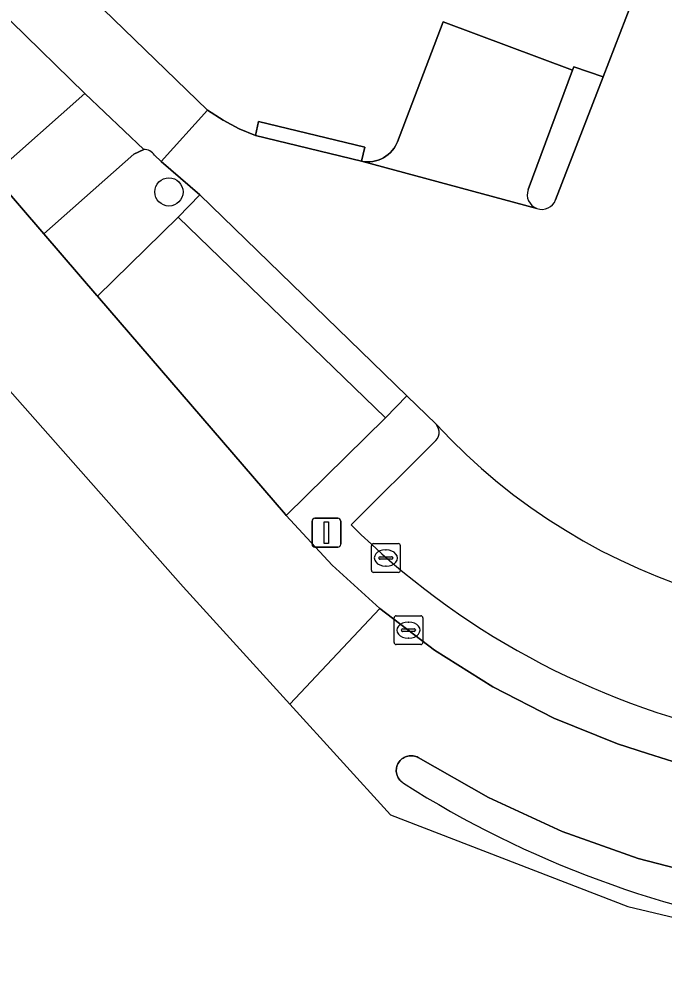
# Model space of a CAD drawing. Extents: x 159888 to 160761, y 384031 to 384750.
# Drawn here: x 160651.25 to 160673.6, y 384091.22 to 384124.01 of the extents above; entities that cross this region are included whole.
import ezdxf

# ---------------------------------------------------------------- set-up
doc = ezdxf.new("R2010")
doc.units = 0
for name, color, linetype in [('IMGEO_Berm_open', 7, 'Continuous'), ('IMGEO_Boom', 7, 'Continuous'), ('IMGEO_Fietspad_open', 7, 'Continuous'), ('IMGEO_Kolk', 7, 'Continuous'), ('IMGEO_Lichtmast', 7, 'Continuous'), ('IMGEO_Parkeervlak_open', 7, 'Continuous'), ('IMGEO_Rijbaan_lokaal_gesloten', 7, 'Continuous'), ('IMGEO_Rijbaan_lokaal_open', 7, 'Continuous'), ('IMGEO_Verkeerseiland_open', 7, 'Continuous'), ('IMGEO_Voetpad_open', 7, 'Continuous')]:
    doc.layers.add(name, color=color, linetype=linetype)

msp = doc.modelspace()

# ---------------------------------------------------------------- linework, layer by layer
at = {"layer": 'IMGEO_Berm_open'}
for points in [[(160650.346, 384118.613), (160653.531, 384121.427), (160650.976, 384123.919)], [(160665.701, 384109.96), (160664.69, 384110.95), (160663.946, 384110.182), (160660.506, 384106.804), (160662.101, 384105.078), (160663.752, 384103.575), (160665.646, 384102.132), (160667.661, 384100.864), (160669.781, 384099.781), (160671.99, 384098.891), (160673.027, 384098.55), (160674.121, 384098.2), (160676.443, 384097.659), (160678.805, 384097.328), (160681.187, 384097.209), (160683.57, 384097.303), (160685.934, 384097.609), (160688.262, 384098.126), (160690.535, 384098.848), (160692.734, 384099.771), (160693.972, 384100.397), (160696.091, 384101.661), (160699.007, 384103.467)], [(160662.755, 384106.472), (160665.628, 384109.344)]]:
    msp.add_lwpolyline(points, dxfattribs=at)
for centre, radius, start, end in [((160665.391, 384109.684), 0.415, 304.8319, 41.6513), ((160681.94, 384125.867), 27.281, 225.3125, 257.7273)]:
    msp.add_arc(centre, radius, start, end, dxfattribs=at)
at = {"layer": 'IMGEO_Boom'}
msp.add_circle((160656.442, 384118.014), 0.489, dxfattribs=at)
at = {"layer": 'IMGEO_Fietspad_open'}
for points in [[(160578.082, 384168.155), (160582.264, 384167.399), (160585.248, 384166.845), (160588.34, 384166.147), (160595.173, 384164.132), (160601.927, 384161.637), (160610.945, 384157.489), (160619.146, 384152.733), (160626.914, 384147.247), (160627.022, 384147.166), (160633.67, 384141.723), (160639.805, 384135.708), (160647.569, 384127.382), (160650.976, 384123.919), (160653.531, 384121.427), (160655.569, 384119.488)], [(160655.94, 384119.292), (160656.171, 384119.071), (160657.782, 384120.848), (160649.446, 384128.916), (160642.248, 384136.612), (160636.822, 384142.151), (160630.924, 384147.184), (160630.559, 384147.466), (160622.968, 384153.13), (160621.972, 384153.776)]]:
    msp.add_lwpolyline(points, dxfattribs=at)
msp.add_arc((160655.573, 384119.046), 0.442, 33.796, 90.5089, dxfattribs=at)
at = {"layer": 'IMGEO_Kolk'}
for p, q in [((160663.459, 384104.901), (160663.459, 384105.753)), ((160663.534, 384105.827), (160664.386, 384105.827)), ((160664.46, 384105.753), (160664.46, 384104.901)), ((160663.947, 384105.607), (160663.972, 384105.607)), ((160663.718, 384105.321), (160663.718, 384105.333)), ((160664.156, 384105.284), (160663.758, 384105.284)), ((160663.761, 384105.37), (160664.159, 384105.37)), ((160664.202, 384105.333), (160664.202, 384105.321)), ((160664.386, 384104.827), (160663.534, 384104.827)), ((160663.97, 384105.047), (160663.945, 384105.047)), ((160664.241, 384102.4), (160664.241, 384103.252)), ((160664.316, 384103.326), (160665.168, 384103.326)), ((160664.729, 384103.106), (160664.754, 384103.106)), ((160665.242, 384103.252), (160665.242, 384102.4)), ((160664.5, 384102.82), (160664.5, 384102.832)), ((160664.938, 384102.783), (160664.54, 384102.783)), ((160664.543, 384102.869), (160664.941, 384102.869)), ((160664.984, 384102.832), (160664.984, 384102.82)), ((160664.752, 384102.546), (160664.727, 384102.546)), ((160665.168, 384102.326), (160664.316, 384102.326))]:
    msp.add_line(p, q, dxfattribs=at)
for points in [[(160663.459, 384104.901), (160663.459, 384105.753)], [(160663.534, 384105.827), (160664.386, 384105.827)], [(160664.46, 384105.753), (160664.46, 384104.901)], [(160664.386, 384104.827), (160663.534, 384104.827)], [(160664.241, 384102.4), (160664.241, 384103.252)], [(160664.316, 384103.326), (160665.168, 384103.326)], [(160665.242, 384103.252), (160665.242, 384102.4)], [(160665.168, 384102.326), (160664.316, 384102.326)]]:
    msp.add_lwpolyline(points, dxfattribs=at)
for centre, radius, start, end in [((160663.536, 384105.751), 0.0765, 91.552, 178.448), ((160663.536, 384105.751), 0.0765, 91.552, 178.448), ((160664.384, 384105.751), 0.0765, 1.552, 88.448), ((160664.384, 384105.751), 0.0765, 1.552, 88.448), ((160663.758, 384105.33), 0.0403, 85.8775, 175.7526), ((160663.755, 384105.32), 0.0366, 178.938, 274.7102), ((160664.159, 384105.327), 0.043, 264.8664, 352.4533), ((160664.163, 384105.332), 0.0386, 1.7309, 96.639), ((160663.536, 384104.903), 0.0765, 181.552, 268.448), ((160663.536, 384104.903), 0.0765, 181.552, 268.448), ((160664.384, 384104.903), 0.0765, 271.552, 358.448), ((160664.384, 384104.903), 0.0765, 271.552, 358.448), ((160664.318, 384103.25), 0.0765, 91.552, 178.448), ((160664.318, 384103.25), 0.0765, 91.552, 178.448), ((160665.166, 384103.25), 0.0765, 1.552, 88.448), ((160665.166, 384103.25), 0.0765, 1.552, 88.448), ((160664.54, 384102.829), 0.0403, 85.8775, 175.7526), ((160664.537, 384102.819), 0.0366, 178.938, 274.7102), ((160664.941, 384102.826), 0.043, 264.8664, 352.4533), ((160664.945, 384102.831), 0.0386, 1.7309, 96.639), ((160664.318, 384102.402), 0.0765, 181.552, 268.448), ((160664.318, 384102.402), 0.0765, 181.552, 268.448), ((160665.166, 384102.402), 0.0765, 271.552, 358.448), ((160665.166, 384102.402), 0.0765, 271.552, 358.448)]:
    msp.add_arc(centre, radius, start, end, dxfattribs=at)
for centre, major_axis, ratio, start_param, end_param in [((160663.946, 384105.327), (-0.387, 0.002), 0.722429, 4.712389, 7.853982), ((160663.971, 384105.327), (-0.39, 0.002), 0.717154, 1.570796, 4.712389), ((160664.728, 384102.826), (-0.387, 0.002), 0.722429, 4.712389, 7.853982), ((160664.753, 384102.826), (-0.39, 0.002), 0.717154, 1.570796, 4.712389)]:
    msp.add_ellipse(centre, major_axis=major_axis, ratio=ratio, start_param=start_param, end_param=end_param, dxfattribs=at)
at = {"layer": 'IMGEO_Lichtmast'}
for p, q in [((160661.403, 384105.803), (160661.403, 384106.603)), ((160661.403, 384106.603), (160661.403, 384105.803)), ((160661.503, 384106.703), (160662.293, 384106.703)), ((160662.293, 384106.703), (160661.503, 384106.703)), ((160662.393, 384106.603), (160662.393, 384105.803)), ((160662.393, 384105.803), (160662.393, 384106.603)), ((160662.293, 384105.703), (160661.503, 384105.703)), ((160661.503, 384105.703), (160662.293, 384105.703))]:
    msp.add_line(p, q, dxfattribs=at)
msp.add_lwpolyline([(160661.823, 384106.578), (160661.973, 384106.578), (160661.973, 384105.828), (160661.823, 384105.828), (160661.823, 384106.578)], dxfattribs=at)
for centre, start, end in [((160661.503, 384106.603), 90, 180), ((160661.503, 384106.603), 90, 180), ((160662.293, 384106.603), 0, 90), ((160662.293, 384106.603), 360, 90), ((160661.503, 384105.803), 180, 270), ((160661.503, 384105.803), 180, 270), ((160662.293, 384105.803), 270, 0), ((160662.293, 384105.803), 270, 0)]:
    msp.add_arc(centre, 0.1, start, end, dxfattribs=at)
at = {"layer": 'IMGEO_Parkeervlak_open'}
for points in [[(160668.887, 384118.094), (160670.43, 384122.233), (160665.945, 384123.91), (160664.362, 384119.751), (160664.34, 384119.7), (160664.294, 384119.612), (160664.241, 384119.528), (160664.181, 384119.45), (160664.114, 384119.377), (160664.04, 384119.311), (160663.961, 384119.251), (160663.877, 384119.198), (160663.789, 384119.154), (160663.696, 384119.117), (160663.601, 384119.089), (160663.504, 384119.069), (160663.406, 384119.059), (160663.307, 384119.057), (160663.208, 384119.063), (160663.11, 384119.079), (160669.191, 384117.442)], [(160665.628, 384109.344), (160662.755, 384106.472)]]:
    msp.add_lwpolyline(points, dxfattribs=at)
for centre, radius, start, end in [((160669.365, 384117.92), 0.509, 160.0014, 249.9939), ((160665.391, 384109.684), 0.415, 304.8319, 41.6513), ((160681.302, 384124.411), 21.265, 222.8091, 284.8708), ((160681.94, 384125.867), 27.281, 225.3125, 257.7273)]:
    msp.add_arc(centre, radius, start, end, dxfattribs=at)
at = {"layer": 'IMGEO_Rijbaan_lokaal_gesloten'}
for points in [[(160660.635, 384100.26), (160664.12, 384096.429), (160672.337, 384093.243), (160680.901, 384091.218), (160691.51, 384092.054), (160704.491, 384097.237), (160743.461, 384121.455), (160742.872, 384122.415), (160742.871, 384122.414), (160714.256, 384104.75), (160702.286, 384097.316)], [(160696.091, 384101.661), (160693.972, 384100.397), (160692.734, 384099.771), (160690.535, 384098.848), (160688.262, 384098.126), (160685.934, 384097.609), (160683.57, 384097.303), (160681.187, 384097.209), (160678.805, 384097.328), (160676.443, 384097.659), (160674.121, 384098.2), (160673.027, 384098.55), (160671.99, 384098.891), (160669.781, 384099.781), (160667.661, 384100.864), (160665.646, 384102.132), (160663.752, 384103.575), (160660.635, 384100.26)], [(160664.575, 384097.518), (160664.544, 384097.538), (160664.507, 384097.565), (160664.473, 384097.596), (160664.442, 384097.629), (160664.414, 384097.666), (160664.389, 384097.704), (160664.368, 384097.745), (160664.35, 384097.788), (160664.337, 384097.832), (160664.327, 384097.876), (160664.321, 384097.922), (160664.32, 384097.968), (160664.322, 384098.014), (160664.329, 384098.059), (160664.34, 384098.104), (160664.355, 384098.147), (160664.373, 384098.189), (160664.395, 384098.23), (160664.421, 384098.268), (160664.45, 384098.303), (160664.482, 384098.336), (160664.517, 384098.366), (160664.554, 384098.393), (160664.594, 384098.416), (160664.635, 384098.436), (160664.678, 384098.452), (160664.723, 384098.463), (160664.768, 384098.471), (160664.814, 384098.475), (160664.86, 384098.475), (160664.905, 384098.47), (160664.951, 384098.462), (160664.995, 384098.449), (160665.038, 384098.433), (160665.079, 384098.413), (160667.513, 384097.022), (160670.062, 384095.853), (160672.705, 384094.917), (160675.025, 384094.307)]]:
    msp.add_lwpolyline(points, dxfattribs=at)
msp.add_arc((160683.665, 384127.56), 35.594, 237.5665, 261.9216, dxfattribs=at)
at = {"layer": 'IMGEO_Rijbaan_lokaal_open'}
for points in [[(160683.072, 384115.601), (160685.688, 384122.448), (160681.354, 384124.103), (160673.451, 384127.094), (160671.488, 384122.008), (160669.841, 384117.742)], [(160669.191, 384117.442), (160663.11, 384119.079), (160659.44, 384119.966), (160658.879, 384120.203), (160658.316, 384120.501), (160657.782, 384120.848), (160656.171, 384119.071), (160657.512, 384117.912), (160664.69, 384110.95), (160665.701, 384109.96)]]:
    msp.add_lwpolyline(points, dxfattribs=at)
msp.add_lwpolyline([(160660.635, 384100.26), (160663.752, 384103.575), (160662.101, 384105.078), (160660.506, 384106.804), (160660.483, 384106.829), (160653.971, 384114.404), (160653.949, 384114.429), (160652.109, 384116.557), (160650.346, 384118.613), (160649.274, 384119.848), (160645.842, 384116.873), (160654, 384107.648), (160656.94, 384104.323)], close=True, dxfattribs=at)
for centre, radius, start, end in [((160669.365, 384117.919), 0.508, 249.944, 339.6062), ((160681.302, 384124.411), 21.265, 222.8091, 284.8708)]:
    msp.add_arc(centre, radius, start, end, dxfattribs=at)
at = {"layer": 'IMGEO_Verkeerseiland_open'}
msp.add_lwpolyline([(160675.025, 384094.307), (160672.705, 384094.917), (160670.062, 384095.853), (160667.513, 384097.022), (160665.079, 384098.413), (160665.038, 384098.433), (160664.995, 384098.449), (160664.951, 384098.462), (160664.905, 384098.47), (160664.86, 384098.475), (160664.814, 384098.475), (160664.768, 384098.471), (160664.723, 384098.463), (160664.678, 384098.452), (160664.635, 384098.436), (160664.594, 384098.416), (160664.554, 384098.393), (160664.517, 384098.366), (160664.482, 384098.336), (160664.45, 384098.303), (160664.421, 384098.268), (160664.395, 384098.23), (160664.373, 384098.189), (160664.355, 384098.147), (160664.34, 384098.104), (160664.329, 384098.059), (160664.322, 384098.014), (160664.32, 384097.968), (160664.321, 384097.922), (160664.327, 384097.876), (160664.337, 384097.832), (160664.35, 384097.788), (160664.368, 384097.745), (160664.389, 384097.704), (160664.414, 384097.666), (160664.442, 384097.629), (160664.473, 384097.596), (160664.507, 384097.565), (160664.544, 384097.538), (160664.575, 384097.518)], dxfattribs=at)
msp.add_arc((160683.665, 384127.56), 35.594, 237.5665, 261.9216, dxfattribs=at)
at = {"layer": 'IMGEO_Voetpad_open'}
for points in [[(160649.446, 384128.916), (160657.782, 384120.848), (160658.316, 384120.501), (160658.879, 384120.203), (160659.44, 384119.966), (160659.546, 384120.455), (160663.227, 384119.564), (160663.11, 384119.079), (160663.208, 384119.063), (160663.307, 384119.057), (160663.406, 384119.059), (160663.504, 384119.069), (160663.601, 384119.089), (160663.696, 384119.117), (160663.789, 384119.154), (160663.877, 384119.198), (160663.961, 384119.251), (160664.04, 384119.311), (160664.114, 384119.377), (160664.181, 384119.45), (160664.241, 384119.528), (160664.294, 384119.612), (160664.34, 384119.7), (160664.362, 384119.751), (160665.945, 384123.91), (160670.43, 384122.233), (160670.476, 384122.349), (160671.488, 384122.008), (160673.451, 384127.094)], [(160669.841, 384117.742), (160671.488, 384122.008), (160670.476, 384122.349), (160670.43, 384122.233), (160668.887, 384118.094)], [(160655.569, 384119.488), (160655.229, 384119.319), (160652.109, 384116.557), (160653.949, 384114.429), (160653.971, 384114.404), (160656.768, 384117.145)], [(160656.768, 384117.145), (160657.512, 384117.912), (160656.171, 384119.071), (160655.94, 384119.292)]]:
    msp.add_lwpolyline(points, dxfattribs=at)
for points in [[(160650.346, 384118.613), (160652.109, 384116.557), (160655.229, 384119.319), (160655.569, 384119.488), (160653.531, 384121.427)], [(160663.11, 384119.079), (160663.227, 384119.564), (160659.546, 384120.455), (160659.44, 384119.966)], [(160664.69, 384110.95), (160657.512, 384117.912), (160656.768, 384117.145), (160663.946, 384110.182)], [(160656.768, 384117.145), (160653.971, 384114.404), (160660.483, 384106.829), (160660.506, 384106.804), (160663.946, 384110.182)]]:
    msp.add_lwpolyline(points, close=True, dxfattribs=at)
for centre, radius, start, end in [((160655.573, 384119.046), 0.442, 33.796, 90.5089), ((160669.365, 384117.92), 0.509, 160.0014, 249.9939), ((160669.365, 384117.919), 0.508, 249.944, 339.6062)]:
    msp.add_arc(centre, radius, start, end, dxfattribs=at)

doc.saveas('drawing.dxf')
